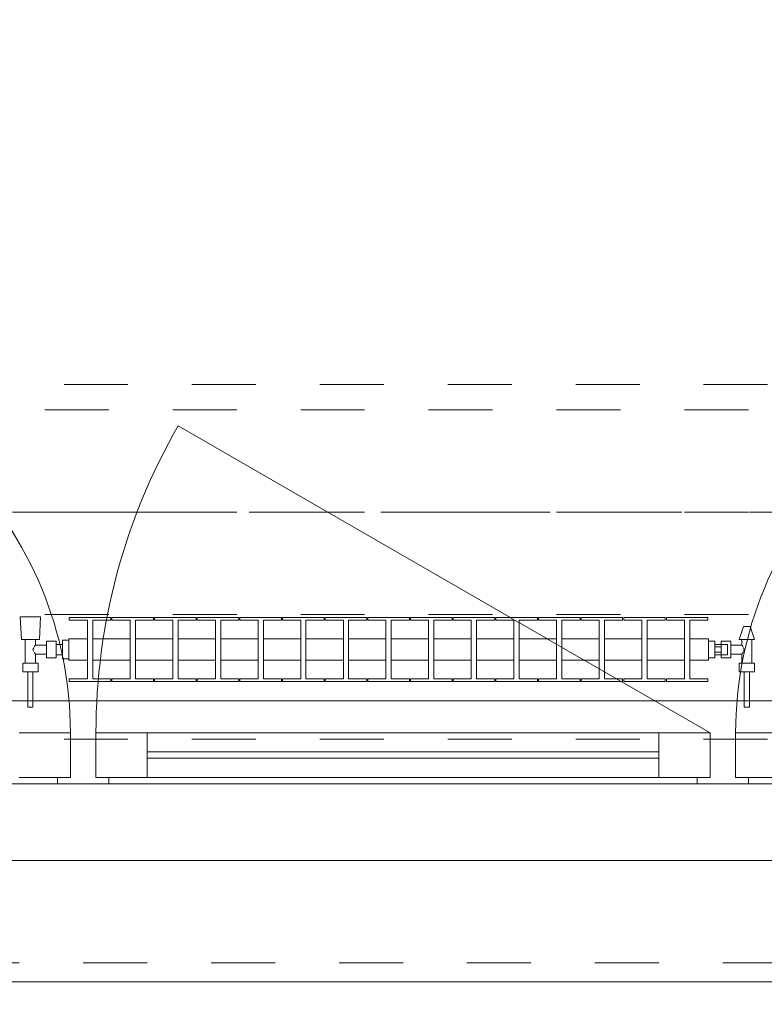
# Model space of a CAD drawing. Header units: metres. Extents: x -3.6 to 90.7, y -11.1 to 18.
# Tile 327 of 656: x 34.1 to 35.3, y -0.2 to 1.3. Entities that reach past the tile are written whole.
import ezdxf

# ---------------------------------------------------------------- set-up
doc = ezdxf.new("R2010")
doc.units = ezdxf.units.M
doc.header["$MEASUREMENT"] = 0
for name, pattern in [('Achse', [0.2, 0.1, -0.05, 0, -0.05]), ('Strichlinie doppelt', [0.546806, 0.264583, -0.105833, 0.070556, -0.105833]), ('Strichlinie eng', [0.115, 0.075, -0.04]), ('Untersicht', [0.1, 0.075, -0.025]), ('Wipeout_Contour', [1, 0, -1])]:
    doc.linetypes.add(name, pattern=pattern)
for name, color, linetype in [('152 - Bemaßung_ Beschriftung.Ausbau', 7, 'Continuous'), ('451 - Universal.Achsen Raster', 7, 'Continuous'), ('603 - Struktur.Bodenplatte_ Decke Roh', 7, 'Continuous'), ('604 - Struktur.Wand Aussen', 7, 'Continuous'), ('608 - Struktur.Träger', 7, 'Continuous'), ('650 - Abdeckung.Fußboden Aufbau', 7, 'Continuous'), ('653 - Abdeckung.TB Verkofferung', 7, 'Continuous'), ('801 - HKLSE.Heizung_ Klima_ Lüftung', 7, 'Continuous')]:
    doc.layers.add(name, color=color, linetype=linetype)
doc.styles.add('ERSTELLTER_STIL_2', font='txt')
doc.dimstyles.new('ERSTELLTER_STIL__1', dxfattribs={"dimtxt": 0.1, "dimasz": 0.0532, "dimexe": 0.18, "dimexo": 0.0625, "dimgap": 0, "dimtad": 1, "dimzin": 0, "dimdsep": 46, "dimtxsty": 'ERSTELLTER_STIL_2', "dimblk": 'ARROWHEAD_2', "dimblk1": 'ARROWHEAD_2', "dimblk2": 'ARROWHEAD_2', "dimcen": 0.09, "dimse1": 1, "dimse2": 1, "dimclrd": 7, "dimclre": 7, "dimclrt": 7, "dimazin": 0, "dimtfac": 1, "dimtdec": 4, "dimtmove": 0, "dimatfit": 3, "dimfxl": 1, "dimtolj": 1, "dimtzin": 0, "dimarcsym": 0})
doc.dimstyles.new('ERSTELLTER_STIL__2', dxfattribs={"dimtxt": 0.1, "dimasz": 0.0532, "dimexe": 0.18, "dimexo": 0.0625, "dimgap": 0, "dimtad": 1, "dimzin": 0, "dimdsep": 46, "dimtxsty": 'ERSTELLTER_STIL_2', "dimblk": 'ARROWHEAD_2', "dimblk1": 'ARROWHEAD_2', "dimblk2": 'ARROWHEAD_2', "dimcen": 0.09, "dimse1": 1, "dimse2": 1, "dimclrd": 7, "dimclre": 7, "dimclrt": 7, "dimazin": 0, "dimtfac": 1, "dimtdec": 4, "dimtmove": 2, "dimatfit": 3, "dimfxl": 1, "dimtolj": 1, "dimtzin": 0, "dimarcsym": 0})
doc.dimstyles.new('ERSTELLTER_STIL__3', dxfattribs={"dimtxt": 0.1, "dimasz": 0.0532, "dimexe": 0.18, "dimexo": 0.0625, "dimgap": 0, "dimtad": 1, "dimtih": 1, "dimtoh": 1, "dimzin": 0, "dimdsep": 46, "dimtxsty": 'ERSTELLTER_STIL_2', "dimblk": 'ARROWHEAD_2', "dimblk1": 'ARROWHEAD_2', "dimblk2": 'ARROWHEAD_2', "dimcen": 0.09, "dimse1": 1, "dimse2": 1, "dimclrd": 7, "dimclre": 7, "dimclrt": 7, "dimazin": 0, "dimtfac": 1, "dimtdec": 4, "dimtmove": 0, "dimatfit": 3, "dimfxl": 1, "dimtolj": 1, "dimtzin": 0, "dimarcsym": 0})

# ---------------------------------------------------------------- blocks, each defined once
blk = doc.blocks.new('*D352')
at = {"layer": '152 - Bemaßung_ Beschriftung.Ausbau', "color": 7, "linetype": 'Continuous', "lineweight": 5}
for p, q in [((-1.71, 0.0252), (-1.64, -0.0152)), ((-1.675, -0.145), (-1.675, 0.005)), ((-1.71, -0.1248), (-1.64, -0.1652)), ((-1.6225, -0.145), (-1.7275, -0.145)), ((-1.675, -0.1792), (-1.675, -0.145))]:
    blk.add_line(p, q, dxfattribs=at)
at = {"layer": '152 - Bemaßung_ Beschriftung.Ausbau', "color": 7, "lineweight": 5, "insert": (-1.6866, -0.1459), "char_height": 0.1, "attachment_point": 7, "rotation": 90, "style": 'ERSTELLTER_STIL_2'}
blk.add_mtext('\\A1;{\\pql;\\fArial|b0|i0|c0|p38;15}', dxfattribs=at)
blk = doc.blocks.new('ARROWHEAD_2')
at = {"color": 0, "linetype": 'Continuous', "lineweight": 0}
for p, q in [((-0.378, -0.655), (0.378, 0.655)), ((0, 0), (-1, 0))]:
    blk.add_line(p, q, dxfattribs=at)
blk = doc.blocks.new('*D353')
at = {"layer": '152 - Bemaßung_ Beschriftung.Ausbau', "color": 7, "linetype": 'Continuous', "lineweight": 5}
for p, q in [((-1.71, 0.0252), (-1.64, -0.0152)), ((-1.675, -0.145), (-1.675, 0.005))]:
    blk.add_line(p, q, dxfattribs=at)
blk = doc.blocks.new('*D362')
at = {"layer": '152 - Bemaßung_ Beschriftung.Ausbau', "color": 7, "linetype": 'Continuous', "lineweight": 5}
for p, q in [((-2.21, 0.0252), (-2.14, -0.0152)), ((-2.175, -0.145), (-2.175, 0.005)), ((-2.21, -0.1248), (-2.14, -0.1652)), ((-2.1225, -0.145), (-2.2275, -0.145)), ((-2.175, -0.1792), (-2.175, -0.145))]:
    blk.add_line(p, q, dxfattribs=at)
at = {"layer": '152 - Bemaßung_ Beschriftung.Ausbau', "color": 7, "lineweight": 5, "insert": (-2.1845, -0.1451), "char_height": 0.1, "attachment_point": 7, "rotation": 90, "style": 'ERSTELLTER_STIL_2'}
blk.add_mtext('\\A1;{\\pql;\\fArial|b0|i0|c0|p38;15}', dxfattribs=at)
blk = doc.blocks.new('*D363')
at = {"layer": '152 - Bemaßung_ Beschriftung.Ausbau', "color": 7, "linetype": 'Continuous', "lineweight": 5}
for p, q in [((-2.21, 0.2702), (-2.14, 0.2298)), ((-2.14, 0.2248), (-2.21, 0.2652)), ((-2.1225, 0.245), (-2.2275, 0.245)), ((-2.175, 0.005), (-2.175, 0.245)), ((-2.21, 0.0252), (-2.14, -0.0152)), ((-2.1225, 0.005), (-2.2275, 0.005)), ((-2.175, -0.145), (-2.175, 0.005))]:
    blk.add_line(p, q, dxfattribs=at)
at = {"layer": '152 - Bemaßung_ Beschriftung.Ausbau', "color": 7, "lineweight": 5, "insert": (-2.195, 0.0491), "char_height": 0.1, "attachment_point": 7, "rotation": 90, "style": 'ERSTELLTER_STIL_2'}
blk.add_mtext('\\A1;{\\pql;\\fArial|b0|i0|c0|p38;24}', dxfattribs=at)
blk = doc.blocks.new('*D396')
at = {"layer": '152 - Bemaßung_ Beschriftung.Ausbau', "color": 7, "linetype": 'Continuous', "lineweight": 5}
for p, q in [((33.54, -4.1125), (33.54, -4.0075)), ((35.94, -4.1125), (35.94, -4.0075)), ((33.5602, -4.025), (33.5198, -4.095)), ((35.9602, -4.025), (35.9198, -4.095)), ((33.54, -4.06), (35.94, -4.06))]:
    blk.add_line(p, q, dxfattribs=at)
at = {"layer": '152 - Bemaßung_ Beschriftung.Ausbau', "color": 7, "lineweight": 5, "char_height": 0.1, "attachment_point": 7, "style": 'ERSTELLTER_STIL_2'}
for s, insert in [('\\A1;{\\pql;\\fArial|b0|i0|c0|p38;2,40}', (34.607, -4.04)), ('\\A1;{\\pql;\\fArial|b0|i0|c0|p38;2,01}', (34.607, -4.18))]:
    blk.add_mtext(s, dxfattribs=dict(at, insert=insert))
blk = doc.blocks.new('*D434')
at = {"layer": '152 - Bemaßung_ Beschriftung.Ausbau', "color": 7, "linetype": 'Continuous', "lineweight": 5}
for p, q in [((29.41, -4.6125), (29.41, -4.5075)), ((36.455, -4.6125), (36.455, -4.5075)), ((29.4302, -4.525), (29.3898, -4.595)), ((36.4752, -4.525), (36.4348, -4.595)), ((29.41, -4.56), (36.455, -4.56))]:
    blk.add_line(p, q, dxfattribs=at)
at = {"layer": '152 - Bemaßung_ Beschriftung.Ausbau', "color": 7, "lineweight": 5, "char_height": 0.1, "attachment_point": 7, "style": 'ERSTELLTER_STIL_2'}
for s, insert in [('\\A1;{\\pql;\\fArial|b0|i0|c0|p38;7,04\\fArial|b0|i0|c0|p38;\\A1{\\H.66x;\\S5^  ;}}', (32.6985, -4.5594)), ('\\A1;{\\pql;\\fArial|b0|i0|c0|p38;15}', (36.283, -4.54))]:
    blk.add_mtext(s, dxfattribs=dict(at, insert=insert))
blk = doc.blocks.new('*D475')
at = {"layer": '152 - Bemaßung_ Beschriftung.Ausbau', "color": 7, "linetype": 'Continuous', "lineweight": 5}
for p, q in [((33.08, -5.1125), (33.08, -5.0075)), ((36.38, -5.1125), (36.38, -5.0075)), ((33.1002, -5.025), (33.0598, -5.095)), ((36.4002, -5.025), (36.3598, -5.095)), ((33.08, -5.06), (36.38, -5.06))]:
    blk.add_line(p, q, dxfattribs=at)
at = {"layer": '152 - Bemaßung_ Beschriftung.Ausbau', "color": 7, "lineweight": 5, "insert": (34.597, -5.04), "char_height": 0.1, "attachment_point": 7, "style": 'ERSTELLTER_STIL_2'}
blk.add_mtext('\\A1;{\\pql;\\fArial|b0|i0|c0|p38;3,30}', dxfattribs=at)
blk = doc.blocks.new('*D494')
at = {"layer": '152 - Bemaßung_ Beschriftung.Ausbau', "color": 7, "linetype": 'Continuous', "lineweight": 5}
for p, q in [((-0.165, -5.6125), (-0.165, -5.5075)), ((62.425, -5.6125), (62.425, -5.5075)), ((-0.1448, -5.525), (-0.1852, -5.595)), ((62.4048, -5.595), (62.4452, -5.525)), ((-0.1992, -5.56), (-0.165, -5.56)), ((-0.165, -5.56), (62.425, -5.56)), ((62.425, -5.56), (62.4593, -5.56))]:
    blk.add_line(p, q, dxfattribs=at)
at = {"layer": '152 - Bemaßung_ Beschriftung.Ausbau', "color": 7, "lineweight": 5, "insert": (30.959, -5.54), "char_height": 0.1, "attachment_point": 7, "style": 'ERSTELLTER_STIL_2'}
blk.add_mtext('\\A1;{\\pql;\\fArial|b0|i0|c0|p38;62,59}', dxfattribs=at)
blk = doc.blocks.new('*D611')
at = {"layer": '152 - Bemaßung_ Beschriftung.Ausbau', "color": 7, "linetype": 'Continuous', "lineweight": 5}
for p, q in [((45.7803, 0.245), (45.7803, 3.72)), ((45.7453, 0.2652), (45.8153, 0.2248)), ((45.8328, 0.245), (45.7278, 0.245)), ((45.7803, 0.005), (45.7803, 0.245)), ((45.7453, 0.0252), (45.8153, -0.0152)), ((45.8328, 0.005), (45.7278, 0.005)), ((45.7803, -0.0292), (45.7803, 0.005))]:
    blk.add_line(p, q, dxfattribs=at)
at = {"color": 254, "linetype": 'Wipeout_Contour', "lineweight": 0, "ltscale": 182.85335}
blk.add_wipeout([(45.7818, 0.0277), (45.7818, 0.2223), (45.6389, 0.2223), (45.6389, 0.0277)], dxfattribs=at).dxf.layer = '152 - Bemaßung_ Beschriftung.Ausbau'
at = {"layer": '152 - Bemaßung_ Beschriftung.Ausbau', "color": 7, "lineweight": 5, "insert": (45.7603, 0.0491), "char_height": 0.1, "attachment_point": 7, "rotation": 90, "style": 'ERSTELLTER_STIL_2'}
blk.add_mtext('\\A1;{\\pql;\\fArial|b0|i0|c0|p38;24}', dxfattribs=at)
blk = doc.blocks.new('*D612')
at = {"layer": '152 - Bemaßung_ Beschriftung.Ausbau', "color": 7, "linetype": 'Continuous', "lineweight": 5}
for p, q in [((45.7453, 3.7402), (45.8153, 3.6998)), ((45.8328, 3.72), (45.7278, 3.72)), ((45.7803, 0.245), (45.7803, 3.72)), ((45.7453, 0.2652), (45.8153, 0.2248))]:
    blk.add_line(p, q, dxfattribs=at)
at = {"layer": '152 - Bemaßung_ Beschriftung.Ausbau', "color": 7, "lineweight": 5, "char_height": 0.1, "attachment_point": 7, "rotation": 90, "style": 'ERSTELLTER_STIL_2'}
for s, insert in [('\\A1;{\\pql;\\fArial|b0|i0|c0|p38;17\\fArial|b0|i0|c0|p38;\\A1{\\H.66x;\\S5^  ;}}', (45.7614, 3.4979)), ('\\A1;{\\pql;\\fArial|b0|i0|c0|p38;3,47\\fArial|b0|i0|c0|p38;\\A1{\\H.66x;\\S5^  ;}}', (45.7797, 1.7235))]:
    blk.add_mtext(s, dxfattribs=dict(at, insert=insert))
blk = doc.blocks.new('*D616')
at = {"layer": '152 - Bemaßung_ Beschriftung.Ausbau', "color": 7, "linetype": 'Continuous', "lineweight": 5}
for p, q in [((44.3062, 0.7302), (44.3762, 0.6898)), ((44.3412, 0.245), (44.3412, 0.71)), ((44.3062, 0.2652), (44.3762, 0.2248)), ((44.3937, 0.245), (44.2887, 0.245)), ((44.3412, 0.2108), (44.3412, 0.245))]:
    blk.add_line(p, q, dxfattribs=at)
at = {"layer": '152 - Bemaßung_ Beschriftung.Ausbau', "color": 7, "lineweight": 5, "char_height": 0.1, "attachment_point": 7, "rotation": 90, "style": 'ERSTELLTER_STIL_2'}
for s, insert in [('\\A1;{\\pql;\\fArial|b0|i0|c0|p38;13}', (44.3212, 0.538)), ('\\A1;{\\pql;\\fArial|b0|i0|c0|p38;46\\fArial|b0|i0|c0|p38;\\A1{\\H.66x;\\S5^  ;}}', (44.3229, 0.0229))]:
    blk.add_mtext(s, dxfattribs=dict(at, insert=insert))

msp = doc.modelspace()

# ---------------------------------------------------------------- linework, layer by layer
at = {"layer": '451 - Universal.Achsen Raster', "color": 160, "linetype": 'Strichlinie doppelt', "lineweight": 9, "true_color": 0x3232ff}
msp.add_line((64.935, 0.55), (-3.175, 0.55), dxfattribs=at)
at = {"layer": '603 - Struktur.Bodenplatte_ Decke Roh', "color": 7, "linetype": 'Continuous', "lineweight": 18, "flags": 128}
msp.add_lwpolyline([(-0.015, 0.005), (62.275, 0.005), (62.275, 13.695), (50.78, 13.695), (50.78, 13.455), (50.78, 13), (50.84, 13), (50.84, 8.585), (49.03, 8.585), (49.03, 8.725), (47.41, 8.725), (47.41, 13), (47.48, 13), (47.48, 13.455), (47.48, 13.695), (14.78, 13.695)], dxfattribs=at)
at = {"layer": '604 - Struktur.Wand Aussen', "color": 7, "linetype": 'Continuous', "lineweight": 13}
for p, q in [((34.14, 0.205), (34.22, 0.205)), ((34.22, 0.205), (34.22, 0.135)), ((34.26, 0.135), (34.26, 0.205)), ((34.26, 0.205), (34.34, 0.205)), ((34.34, 0.205), (35.14, 0.205)), ((34.34, 0.205), (34.34, 0.135)), ((35.14, 0.135), (35.14, 0.205)), ((35.14, 0.205), (35.22, 0.205)), ((35.22, 0.205), (35.22, 0.135)), ((35.26, 0.135), (35.26, 0.205)), ((35.26, 0.205), (35.34, 0.205)), ((34.22, 0.135), (34.22, 0.195)), ((34.22, 0.195), (34.24, 0.195)), ((34.24, 0.195), (34.26, 0.195)), ((34.26, 0.195), (34.26, 0.135)), ((35.22, 0.135), (35.22, 0.195)), ((35.22, 0.195), (35.24, 0.195)), ((35.24, 0.195), (35.26, 0.195)), ((35.26, 0.195), (35.26, 0.135)), ((34.34, 0.175), (35.14, 0.175)), ((35.14, 0.165), (34.34, 0.165)), ((34.2, 0.125), (33.65, 0.125)), ((34.22, 0.135), (34.14, 0.135)), ((34.2, 0.125), (34.2, 0.135)), ((34.2, 0.135), (34.22, 0.135)), ((34.24, 0.125), (34.2, 0.125)), ((34.28, 0.125), (34.24, 0.125)), ((34.26, 0.135), (34.28, 0.135)), ((34.34, 0.135), (34.26, 0.135)), ((34.28, 0.135), (34.28, 0.125)), ((35.2, 0.125), (34.28, 0.125)), ((35.14, 0.135), (34.34, 0.135)), ((35.22, 0.135), (35.14, 0.135)), ((35.2, 0.125), (35.2, 0.135)), ((35.2, 0.135), (35.22, 0.135)), ((35.24, 0.125), (35.2, 0.125)), ((35.28, 0.125), (35.24, 0.125)), ((35.26, 0.135), (35.28, 0.135)), ((35.34, 0.135), (35.26, 0.135)), ((35.28, 0.135), (35.28, 0.125)), ((35.83, 0.125), (35.28, 0.125))]:
    msp.add_line(p, q, dxfattribs=at)
at = {"layer": '604 - Struktur.Wand Aussen', "color": 7, "linetype": 'Strichlinie eng', "lineweight": 9}
msp.add_line((33.64, -0.155), (35.84, -0.155), dxfattribs=at)
at = {"layer": '604 - Struktur.Wand Aussen', "color": 7, "linetype": 'Continuous', "lineweight": 9}
msp.add_line((33.64, -0.185), (35.84, -0.185), dxfattribs=at)
at = {"layer": '608 - Struktur.Träger', "color": 7, "linetype": 'Untersicht', "lineweight": 13}
msp.add_line((0.38, 0.71), (61.88, 0.71), dxfattribs=at)
at = {"layer": '608 - Struktur.Träger', "color": 7, "linetype": 'Achse', "lineweight": 9}
msp.add_line((0.38, 0.55), (61.88, 0.55), dxfattribs=at)
at = {"layer": '650 - Abdeckung.Fußboden Aufbau', "color": 7, "linetype": 'Continuous', "lineweight": 13, "flags": 128}
msp.add_lwpolyline([(29.41, 5.5395), (29.41, 0.71), (29.49, 0.71), (29.49, 0.255), (32.77, 0.255), (32.77, 0.71), (33.09, 0.71), (33.09, 0.255), (36.37, 0.255), (36.37, 0.71), (36.455, 0.71), (36.455, 5.8095), (35.22, 5.8095)], dxfattribs=at)
at = {"layer": '653 - Abdeckung.TB Verkofferung', "color": 7, "linetype": 'Untersicht', "lineweight": 9}
for p, q in [((29.41, 0.7495), (36.455, 0.7495)), ((29.41, 0.195), (36.455, 0.195))]:
    msp.add_line(p, q, dxfattribs=at)

# ---------------------------------------------------------------- dimensions: what is measured, and where the dimension line sits
at = {"layer": '152 - Bemaßung_ Beschriftung.Ausbau', "color": 7, "linetype": 'Continuous', "lineweight": 5}
for base, p1, p2, picture, middle in [((35.94, -4.06), (33.54, 0.125), (35.94, 0.125), '*D396', (34.7369, -3.99)), ((62.425, -5.56), (-0.165, -0.145), (62.425, -0.145), '*D494', (31.127, -5.49))]:
    dim = msp.add_linear_dim(base=base, p1=p1, p2=p2, dimstyle='ERSTELLTER_STIL__3', dxfattribs=at)
    dim.commit()
    dim.dimension.update_dxf_attribs({"geometry": picture, "text_midpoint": middle, "dimtype": 160})
for base, p1, p2, dimstyle, picture, middle in [((-2.175, 0.005), (-0.165, -0.145), (62.275, 0.005), 'ERSTELLTER_STIL__2', '*D362', (-2.2345, -0.0689)), ((-1.675, 0.005), (-0.165, -0.145), (62.275, 0.005), 'ERSTELLTER_STIL__2', '*D352', (-1.7366, -0.0697)), ((-1.675, 0.005), (62.275025, 0.005), (-0.015, 0.005), 'ERSTELLTER_STIL__1', '*D353', (-1.7450000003, 0.001853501))]:
    dim = msp.add_linear_dim(base=base, p1=p1, p2=p2, angle=90, dimstyle=dimstyle, dxfattribs=at)
    dim.commit()
    dim.dimension.update_dxf_attribs({"geometry": picture, "text_midpoint": middle, "dimtype": 160, "text_rotation": 90})

# ---------------------------------------------------------------- next in the draw order: wipeouts: each hides what was drawn before it
at = {"color": 254, "linetype": 'Wipeout_Contour', "lineweight": 0, "ltscale": 8472.18523}
msp.add_wipeout([(34.2175, 0.3183), (34.2467, 0.3183), (34.2467, 0.2892), (34.2183, 0.2892), (34.2183, 0.285), (34.2833, 0.285), (34.2833, 0.2892), (34.255, 0.2892), (34.255, 0.3183), (34.3133, 0.3183), (34.3133, 0.2892), (34.285, 0.2892), (34.285, 0.285), (34.35, 0.285), (34.35, 0.2892), (34.3217, 0.2892), (34.3217, 0.3183), (34.38, 0.3183), (34.38, 0.2892), (34.3517, 0.2892), (34.3517, 0.285), (34.4167, 0.285), (34.4167, 0.2892), (34.3883, 0.2892), (34.3883, 0.3183), (34.4467, 0.3183), (34.4467, 0.2892), (34.4183, 0.2892), (34.4183, 0.285), (34.4833, 0.285), (34.4833, 0.2892), (34.455, 0.2892), (34.455, 0.3183), (34.5133, 0.3183), (34.5133, 0.2892), (34.485, 0.2892), (34.485, 0.285), (34.55, 0.285), (34.55, 0.2892), (34.5217, 0.2892), (34.5217, 0.3183), (34.58, 0.3183), (34.58, 0.2892), (34.5517, 0.2892), (34.5517, 0.285), (34.6167, 0.285), (34.6167, 0.2892), (34.5883, 0.2892), (34.5883, 0.3183), (34.6467, 0.3183), (34.6467, 0.2892), (34.6183, 0.2892), (34.6183, 0.285), (34.6833, 0.285), (34.6833, 0.2892), (34.655, 0.2892), (34.655, 0.3183), (34.7133, 0.3183), (34.7133, 0.2892), (34.685, 0.2892), (34.685, 0.285), (34.75, 0.285), (34.75, 0.2892), (34.7217, 0.2892), (34.7217, 0.3183), (34.78, 0.3183), (34.78, 0.2892), (34.7517, 0.2892), (34.7517, 0.285), (34.8167, 0.285), (34.8167, 0.2892), (34.7883, 0.2892), (34.7883, 0.3183), (34.8467, 0.3183), (34.8467, 0.2892), (34.8183, 0.2892), (34.8183, 0.285), (34.8833, 0.285), (34.8833, 0.2892), (34.855, 0.2892), (34.855, 0.3183), (34.9133, 0.3183), (34.9133, 0.2892), (34.885, 0.2892), (34.885, 0.285), (34.95, 0.285), (34.95, 0.2892), (34.9217, 0.2892), (34.9217, 0.3183), (34.98, 0.3183), (34.98, 0.2892), (34.9517, 0.2892), (34.9517, 0.285), (35.0167, 0.285), (35.0167, 0.2892), (34.9883, 0.2892), (34.9883, 0.3183), (35.0467, 0.3183), (35.0467, 0.2892), (35.0183, 0.2892), (35.0183, 0.285), (35.0833, 0.285), (35.0833, 0.2892), (35.055, 0.2892), (35.055, 0.3183), (35.1133, 0.3183), (35.1133, 0.2892), (35.085, 0.2892), (35.085, 0.285), (35.15, 0.285), (35.15, 0.2892), (35.1217, 0.2892), (35.1217, 0.3183), (35.18, 0.3183), (35.18, 0.2892), (35.1517, 0.2892), (35.1517, 0.285), (35.2167, 0.285), (35.2167, 0.2892), (35.1883, 0.2892), (35.1883, 0.3183), (35.2175, 0.3183), (35.2175, 0.3517), (35.1883, 0.3517), (35.1883, 0.3808), (35.2167, 0.3808), (35.2167, 0.385), (35.1517, 0.385), (35.1517, 0.3808), (35.18, 0.3808), (35.18, 0.3517), (35.1217, 0.3517), (35.1217, 0.3808), (35.15, 0.3808), (35.15, 0.385), (35.085, 0.385), (35.085, 0.3808), (35.1133, 0.3808), (35.1133, 0.3517), (35.055, 0.3517), (35.055, 0.3808), (35.0833, 0.3808), (35.0833, 0.385), (35.0183, 0.385), (35.0183, 0.3808), (35.0467, 0.3808), (35.0467, 0.3517), (34.9883, 0.3517), (34.9883, 0.3808), (35.0167, 0.3808), (35.0167, 0.385), (34.9517, 0.385), (34.9517, 0.3808), (34.98, 0.3808), (34.98, 0.3517), (34.9217, 0.3517), (34.9217, 0.3808), (34.95, 0.3808), (34.95, 0.385), (34.885, 0.385), (34.885, 0.3808), (34.9133, 0.3808), (34.9133, 0.3517), (34.855, 0.3517), (34.855, 0.3808), (34.8833, 0.3808), (34.8833, 0.385), (34.8183, 0.385), (34.8183, 0.3808), (34.8467, 0.3808), (34.8467, 0.3517), (34.7883, 0.3517), (34.7883, 0.3808), (34.8167, 0.3808), (34.8167, 0.385), (34.7517, 0.385), (34.7517, 0.3808), (34.78, 0.3808), (34.78, 0.3517), (34.7217, 0.3517), (34.7217, 0.3808), (34.75, 0.3808), (34.75, 0.385), (34.685, 0.385), (34.685, 0.3808), (34.7133, 0.3808), (34.7133, 0.3517), (34.655, 0.3517), (34.655, 0.3808), (34.6833, 0.3808), (34.6833, 0.385), (34.6183, 0.385), (34.6183, 0.3808), (34.6467, 0.3808), (34.6467, 0.3517), (34.5883, 0.3517), (34.5883, 0.3808), (34.6167, 0.3808), (34.6167, 0.385), (34.5517, 0.385), (34.5517, 0.3808), (34.58, 0.3808), (34.58, 0.3517), (34.5217, 0.3517), (34.5217, 0.3808), (34.55, 0.3808), (34.55, 0.385), (34.485, 0.385), (34.485, 0.3808), (34.5133, 0.3808), (34.5133, 0.3517), (34.455, 0.3517), (34.455, 0.3808), (34.4833, 0.3808), (34.4833, 0.385), (34.4183, 0.385), (34.4183, 0.3808), (34.4467, 0.3808), (34.4467, 0.3517), (34.3883, 0.3517), (34.3883, 0.3808), (34.4167, 0.3808), (34.4167, 0.385), (34.3517, 0.385), (34.3517, 0.3808), (34.38, 0.3808), (34.38, 0.3517), (34.3217, 0.3517), (34.3217, 0.3808), (34.35, 0.3808), (34.35, 0.385), (34.285, 0.385), (34.285, 0.3808), (34.3133, 0.3808), (34.3133, 0.3517), (34.255, 0.3517), (34.255, 0.3808), (34.2833, 0.3808), (34.2833, 0.385), (34.2183, 0.385), (34.2183, 0.3808), (34.2467, 0.3808), (34.2467, 0.3517), (34.2175, 0.3517)], dxfattribs=at).dxf.layer = '801 - HKLSE.Heizung_ Klima_ Lüftung'

# ---------------------------------------------------------------- next in the draw order: linework, layer by layer
at = {"layer": '604 - Struktur.Wand Aussen', "color": 7, "linetype": 'Continuous', "lineweight": 9}
msp.add_arc((35.22, 0.205), 0.96, 150, 180, dxfattribs=at)
at = {"layer": '801 - HKLSE.Heizung_ Klima_ Lüftung', "color": 7, "linetype": 'Continuous', "lineweight": 5}
for p, q in [((34.2467, 0.2892), (34.2467, 0.3808)), ((34.2833, 0.3808), (34.255, 0.3808)), ((34.255, 0.3808), (34.255, 0.2892)), ((34.2833, 0.385), (34.2833, 0.3808)), ((34.285, 0.385), (34.35, 0.385)), ((34.285, 0.3808), (34.285, 0.385)), ((34.285, 0.385), (34.35, 0.385)), ((34.285, 0.3808), (34.285, 0.385)), ((34.3133, 0.3808), (34.285, 0.3808)), ((34.3133, 0.2892), (34.3133, 0.3808)), ((34.35, 0.3808), (34.3217, 0.3808)), ((34.3217, 0.3808), (34.3217, 0.2892)), ((34.35, 0.385), (34.35, 0.3808)), ((34.35, 0.385), (34.35, 0.3808)), ((34.3517, 0.385), (34.4167, 0.385)), ((34.3517, 0.385), (34.4167, 0.385)), ((34.3517, 0.3808), (34.3517, 0.385)), ((34.38, 0.3808), (34.3517, 0.3808)), ((34.38, 0.2892), (34.38, 0.3808)), ((34.4167, 0.3808), (34.3883, 0.3808)), ((34.3883, 0.3808), (34.3883, 0.2892)), ((34.4167, 0.385), (34.4167, 0.3808)), ((34.4167, 0.385), (34.4167, 0.3808)), ((34.4183, 0.385), (34.4833, 0.385)), ((34.4183, 0.385), (34.4833, 0.385)), ((34.4183, 0.3808), (34.4183, 0.385)), ((34.4467, 0.3808), (34.4183, 0.3808)), ((34.4467, 0.2892), (34.4467, 0.3808)), ((34.4833, 0.3808), (34.455, 0.3808)), ((34.455, 0.3808), (34.455, 0.2892)), ((34.4833, 0.385), (34.4833, 0.3808)), ((34.485, 0.385), (34.55, 0.385)), ((34.485, 0.3808), (34.485, 0.385)), ((34.485, 0.385), (34.55, 0.385)), ((34.485, 0.3808), (34.485, 0.385)), ((34.5133, 0.3808), (34.485, 0.3808)), ((34.5133, 0.2892), (34.5133, 0.3808)), ((34.55, 0.3808), (34.5217, 0.3808)), ((34.5217, 0.3808), (34.5217, 0.2892)), ((34.55, 0.385), (34.55, 0.3808)), ((34.55, 0.385), (34.55, 0.3808)), ((34.5517, 0.385), (34.6167, 0.385)), ((34.5517, 0.385), (34.6167, 0.385)), ((34.5517, 0.3808), (34.5517, 0.385)), ((34.58, 0.3808), (34.5517, 0.3808)), ((34.58, 0.2892), (34.58, 0.3808)), ((34.6167, 0.3808), (34.5883, 0.3808)), ((34.5883, 0.3808), (34.5883, 0.2892)), ((34.6167, 0.385), (34.6167, 0.3808)), ((34.6183, 0.385), (34.6833, 0.385)), ((34.6183, 0.3808), (34.6183, 0.385)), ((34.6183, 0.385), (34.6833, 0.385)), ((34.6183, 0.3808), (34.6183, 0.385)), ((34.6467, 0.3808), (34.6183, 0.3808)), ((34.6467, 0.2892), (34.6467, 0.3808)), ((34.6833, 0.3808), (34.655, 0.3808)), ((34.655, 0.3808), (34.655, 0.2892)), ((34.6833, 0.385), (34.6833, 0.3808)), ((34.685, 0.385), (34.75, 0.385)), ((34.685, 0.385), (34.75, 0.385)), ((34.685, 0.3808), (34.685, 0.385)), ((34.7133, 0.3808), (34.685, 0.3808)), ((34.7133, 0.2892), (34.7133, 0.3808)), ((34.75, 0.3808), (34.7217, 0.3808)), ((34.7217, 0.3808), (34.7217, 0.2892)), ((34.75, 0.385), (34.75, 0.3808)), ((34.75, 0.385), (34.75, 0.3808)), ((34.7517, 0.385), (34.8167, 0.385)), ((34.7517, 0.385), (34.8167, 0.385)), ((34.7517, 0.3808), (34.7517, 0.385)), ((34.78, 0.3808), (34.7517, 0.3808)), ((34.78, 0.2892), (34.78, 0.3808)), ((34.8167, 0.3808), (34.7883, 0.3808)), ((34.7883, 0.3808), (34.7883, 0.2892)), ((34.8167, 0.385), (34.8167, 0.3808)), ((34.8167, 0.385), (34.8167, 0.3808)), ((34.8183, 0.385), (34.8833, 0.385)), ((34.8183, 0.3808), (34.8183, 0.385)), ((34.8183, 0.385), (34.8833, 0.385)), ((34.8183, 0.3808), (34.8183, 0.385)), ((34.8467, 0.3808), (34.8183, 0.3808)), ((34.8467, 0.2892), (34.8467, 0.3808)), ((34.8833, 0.3808), (34.855, 0.3808)), ((34.855, 0.3808), (34.855, 0.2892)), ((34.8833, 0.385), (34.8833, 0.3808)), ((34.885, 0.385), (34.95, 0.385)), ((34.885, 0.385), (34.95, 0.385)), ((34.885, 0.3808), (34.885, 0.385)), ((34.9133, 0.3808), (34.885, 0.3808)), ((34.9133, 0.2892), (34.9133, 0.3808)), ((34.95, 0.3808), (34.9217, 0.3808)), ((34.9217, 0.3808), (34.9217, 0.2892)), ((34.95, 0.385), (34.95, 0.3808)), ((34.9517, 0.385), (35.0167, 0.385)), ((34.9517, 0.385), (35.0167, 0.385)), ((34.9517, 0.3808), (34.9517, 0.385)), ((34.98, 0.3808), (34.9517, 0.3808)), ((34.98, 0.2892), (34.98, 0.3808)), ((35.0167, 0.3808), (34.9883, 0.3808)), ((34.9883, 0.3808), (34.9883, 0.2892)), ((35.0167, 0.385), (35.0167, 0.3808)), ((35.0167, 0.385), (35.0167, 0.3808)), ((35.0183, 0.385), (35.0833, 0.385)), ((35.0183, 0.3808), (35.0183, 0.385)), ((35.0183, 0.385), (35.0833, 0.385)), ((35.0183, 0.3808), (35.0183, 0.385)), ((35.0467, 0.3808), (35.0183, 0.3808)), ((35.0467, 0.2892), (35.0467, 0.3808)), ((35.0833, 0.3808), (35.055, 0.3808)), ((35.055, 0.3808), (35.055, 0.2892)), ((35.0833, 0.385), (35.0833, 0.3808)), ((35.085, 0.385), (35.15, 0.385)), ((35.085, 0.3808), (35.085, 0.385)), ((35.085, 0.385), (35.15, 0.385)), ((35.085, 0.3808), (35.085, 0.385)), ((35.1133, 0.3808), (35.085, 0.3808)), ((35.1133, 0.2892), (35.1133, 0.3808)), ((35.15, 0.3808), (35.1217, 0.3808)), ((35.1217, 0.3808), (35.1217, 0.2892)), ((35.15, 0.385), (35.15, 0.3808)), ((35.15, 0.385), (35.15, 0.3808)), ((35.1517, 0.385), (35.2167, 0.385)), ((35.1517, 0.3808), (35.1517, 0.385)), ((35.1517, 0.385), (35.2167, 0.385)), ((35.1517, 0.3808), (35.1517, 0.385)), ((35.18, 0.3808), (35.1517, 0.3808)), ((35.18, 0.2892), (35.18, 0.3808)), ((35.2167, 0.3808), (35.1883, 0.3808)), ((35.1883, 0.3808), (35.1883, 0.2892)), ((35.2167, 0.385), (35.2167, 0.3808)), ((34.255, 0.3517), (34.3133, 0.3517)), ((34.3217, 0.3517), (34.38, 0.3517)), ((34.3883, 0.3517), (34.4467, 0.3517)), ((34.455, 0.3517), (34.5133, 0.3517)), ((34.5217, 0.3517), (34.58, 0.3517)), ((34.5883, 0.3517), (34.6467, 0.3517)), ((34.655, 0.3517), (34.7133, 0.3517)), ((34.7217, 0.3517), (34.78, 0.3517)), ((34.7883, 0.3517), (34.8467, 0.3517)), ((34.855, 0.3517), (34.9133, 0.3517)), ((34.9217, 0.3517), (34.98, 0.3517)), ((34.9883, 0.3517), (35.0467, 0.3517)), ((35.055, 0.3517), (35.1133, 0.3517)), ((35.1217, 0.3517), (35.18, 0.3517)), ((34.255, 0.3183), (34.3133, 0.3183)), ((34.3217, 0.3183), (34.38, 0.3183)), ((34.3883, 0.3183), (34.4467, 0.3183)), ((34.455, 0.3183), (34.5133, 0.3183)), ((34.5217, 0.3183), (34.58, 0.3183)), ((34.5883, 0.3183), (34.6467, 0.3183)), ((34.655, 0.3183), (34.7133, 0.3183)), ((34.7217, 0.3183), (34.78, 0.3183)), ((34.7883, 0.3183), (34.8467, 0.3183)), ((34.855, 0.3183), (34.9133, 0.3183)), ((34.9217, 0.3183), (34.98, 0.3183)), ((34.9883, 0.3183), (35.0467, 0.3183)), ((35.055, 0.3183), (35.1133, 0.3183)), ((35.1217, 0.3183), (35.18, 0.3183)), ((34.255, 0.2892), (34.2833, 0.2892)), ((34.2833, 0.2892), (34.2833, 0.285)), ((34.285, 0.285), (34.285, 0.2892)), ((34.285, 0.285), (34.285, 0.2892)), ((34.285, 0.2892), (34.3133, 0.2892)), ((34.35, 0.285), (34.285, 0.285)), ((34.3217, 0.2892), (34.35, 0.2892)), ((34.35, 0.2892), (34.35, 0.285)), ((34.35, 0.2892), (34.35, 0.285)), ((34.3517, 0.285), (34.3517, 0.2892)), ((34.3517, 0.2892), (34.38, 0.2892)), ((34.4167, 0.285), (34.3517, 0.285)), ((34.3883, 0.2892), (34.4167, 0.2892)), ((34.4167, 0.2892), (34.4167, 0.285)), ((34.4167, 0.2892), (34.4167, 0.285)), ((34.4183, 0.285), (34.4183, 0.2892)), ((34.4183, 0.2892), (34.4467, 0.2892)), ((34.4833, 0.285), (34.4183, 0.285)), ((34.455, 0.2892), (34.4833, 0.2892)), ((34.4833, 0.2892), (34.4833, 0.285)), ((34.485, 0.285), (34.485, 0.2892)), ((34.485, 0.285), (34.485, 0.2892)), ((34.485, 0.2892), (34.5133, 0.2892)), ((34.55, 0.285), (34.485, 0.285)), ((34.5217, 0.2892), (34.55, 0.2892)), ((34.55, 0.2892), (34.55, 0.285)), ((34.55, 0.2892), (34.55, 0.285)), ((34.5517, 0.285), (34.5517, 0.2892)), ((34.5517, 0.2892), (34.58, 0.2892)), ((34.6167, 0.285), (34.5517, 0.285)), ((34.5883, 0.2892), (34.6167, 0.2892)), ((34.6167, 0.2892), (34.6167, 0.285)), ((34.6183, 0.285), (34.6183, 0.2892)), ((34.6183, 0.285), (34.6183, 0.2892)), ((34.6183, 0.2892), (34.6467, 0.2892)), ((34.6833, 0.285), (34.6183, 0.285)), ((34.655, 0.2892), (34.6833, 0.2892)), ((34.6833, 0.2892), (34.6833, 0.285)), ((34.685, 0.285), (34.685, 0.2892)), ((34.685, 0.2892), (34.7133, 0.2892)), ((34.75, 0.285), (34.685, 0.285)), ((34.7217, 0.2892), (34.75, 0.2892)), ((34.75, 0.2892), (34.75, 0.285)), ((34.75, 0.2892), (34.75, 0.285)), ((34.7517, 0.285), (34.7517, 0.2892)), ((34.7517, 0.2892), (34.78, 0.2892)), ((34.8167, 0.285), (34.7517, 0.285)), ((34.7883, 0.2892), (34.8167, 0.2892)), ((34.8167, 0.2892), (34.8167, 0.285)), ((34.8167, 0.2892), (34.8167, 0.285)), ((34.8183, 0.285), (34.8183, 0.2892)), ((34.8183, 0.285), (34.8183, 0.2892)), ((34.8183, 0.2892), (34.8467, 0.2892)), ((34.8833, 0.285), (34.8183, 0.285)), ((34.855, 0.2892), (34.8833, 0.2892)), ((34.8833, 0.2892), (34.8833, 0.285)), ((34.885, 0.285), (34.885, 0.2892)), ((34.885, 0.2892), (34.9133, 0.2892)), ((34.95, 0.285), (34.885, 0.285)), ((34.9217, 0.2892), (34.95, 0.2892)), ((34.95, 0.2892), (34.95, 0.285)), ((34.9517, 0.285), (34.9517, 0.2892)), ((34.9517, 0.2892), (34.98, 0.2892)), ((35.0167, 0.285), (34.9517, 0.285)), ((34.9883, 0.2892), (35.0167, 0.2892)), ((35.0167, 0.2892), (35.0167, 0.285)), ((35.0167, 0.2892), (35.0167, 0.285)), ((35.0183, 0.285), (35.0183, 0.2892)), ((35.0183, 0.285), (35.0183, 0.2892)), ((35.0183, 0.2892), (35.0467, 0.2892)), ((35.0833, 0.285), (35.0183, 0.285)), ((35.055, 0.2892), (35.0833, 0.2892)), ((35.0833, 0.2892), (35.0833, 0.285)), ((35.085, 0.285), (35.085, 0.2892)), ((35.085, 0.285), (35.085, 0.2892)), ((35.085, 0.2892), (35.1133, 0.2892)), ((35.15, 0.285), (35.085, 0.285)), ((35.1217, 0.2892), (35.15, 0.2892)), ((35.15, 0.2892), (35.15, 0.285)), ((35.15, 0.2892), (35.15, 0.285)), ((35.1517, 0.285), (35.1517, 0.2892)), ((35.1517, 0.285), (35.1517, 0.2892)), ((35.1517, 0.2892), (35.18, 0.2892))]:
    msp.add_line(p, q, dxfattribs=at)

# ---------------------------------------------------------------- next in the draw order: wipeouts: each hides what was drawn before it
at = {"color": 254, "linetype": 'Wipeout_Contour', "lineweight": 0, "ltscale": 1095.163324}
msp.add_wipeout([(34.2175, 0.3497), (34.2075, 0.3497), (34.2075, 0.343), (34.1975, 0.343), (34.1975, 0.348), (34.1825, 0.348), (34.1825, 0.342), (34.1655, 0.342), (34.1655, 0.351), (34.1715, 0.351), (34.1735, 0.386), (34.1415, 0.386), (34.1435, 0.351), (34.1495, 0.351), (34.1495, 0.314), (34.1455, 0.314), (34.1455, 0.3), (34.1535, 0.3), (34.1535, 0.245), (34.1615, 0.245), (34.1615, 0.3), (34.1695, 0.3), (34.1695, 0.314), (34.1655, 0.314), (34.1655, 0.328), (34.1825, 0.328), (34.1825, 0.322), (34.1975, 0.322), (34.1975, 0.327), (34.2075, 0.327), (34.2075, 0.3203), (34.2175, 0.3203)], dxfattribs=at).dxf.layer = '801 - HKLSE.Heizung_ Klima_ Lüftung'
at = {"color": 254, "linetype": 'Wipeout_Contour', "lineweight": 0, "ltscale": 1126.025478}
msp.add_wipeout([(35.2175, 0.348), (35.2175, 0.322), (35.2275, 0.322), (35.2275, 0.327), (35.2375, 0.327), (35.2375, 0.322), (35.2525, 0.322), (35.2525, 0.328), (35.2695, 0.328), (35.2695, 0.314), (35.2655, 0.314), (35.2655, 0.3), (35.2735, 0.3), (35.2735, 0.245), (35.2815, 0.245), (35.2815, 0.3), (35.2895, 0.3), (35.2895, 0.314), (35.2855, 0.314), (35.2855, 0.351), (35.2895, 0.351), (35.2825, 0.371), (35.2725, 0.371), (35.2655, 0.351), (35.2695, 0.351), (35.2695, 0.342), (35.2525, 0.342), (35.2525, 0.348), (35.2375, 0.348), (35.2375, 0.343), (35.2275, 0.343), (35.2275, 0.348)], dxfattribs=at).dxf.layer = '801 - HKLSE.Heizung_ Klima_ Lüftung'

# ---------------------------------------------------------------- next in the draw order: linework, layer by layer
at = {"layer": '604 - Struktur.Wand Aussen', "color": 7, "linetype": 'Continuous', "lineweight": 9}
for p, q in [((35.22, 0.205), (34.3886, 0.685)), ((33.55, 0.255), (35.93, 0.255))]:
    msp.add_line(p, q, dxfattribs=at)
at = {"layer": '604 - Struktur.Wand Aussen', "color": 7, "linetype": 'Strichlinie eng', "lineweight": 9}
msp.add_line((33.55, 0.255), (35.93, 0.255), dxfattribs=at)
at = {"layer": '604 - Struktur.Wand Aussen', "color": 7, "linetype": 'Continuous', "lineweight": 9}
for centre, start, end in [((33.63, 0.205), 0, 45), ((35.85, 0.205), 135, 180)]:
    msp.add_arc(centre, 0.59, start, end, dxfattribs=at)
at = {"layer": '608 - Struktur.Träger', "color": 7, "linetype": 'Untersicht', "lineweight": 13}
msp.add_line((0.38, 0.39), (61.88, 0.39), dxfattribs=at)
at = {"layer": '801 - HKLSE.Heizung_ Klima_ Lüftung', "color": 7, "linetype": 'Continuous', "lineweight": 5}
for p, q in [((34.1462, 0.386), (34.1415, 0.386)), ((34.1415, 0.386), (34.1462, 0.386)), ((34.1435, 0.351), (34.1415, 0.386)), ((34.1575, 0.386), (34.1462, 0.386)), ((34.1462, 0.386), (34.1575, 0.386)), ((34.1688, 0.386), (34.1575, 0.386)), ((34.1575, 0.386), (34.1688, 0.386)), ((34.1688, 0.386), (34.1735, 0.386)), ((34.1735, 0.386), (34.1688, 0.386)), ((34.1715, 0.351), (34.1735, 0.386)), ((34.2183, 0.385), (34.2833, 0.385)), ((34.2183, 0.3808), (34.2183, 0.385)), ((34.2183, 0.385), (34.2833, 0.385)), ((34.2183, 0.3808), (34.2183, 0.385)), ((34.2467, 0.3808), (34.2183, 0.3808)), ((35.2655, 0.351), (35.2725, 0.371)), ((35.2725, 0.371), (35.274, 0.371)), ((35.274, 0.371), (35.2775, 0.371)), ((35.2775, 0.371), (35.281, 0.371)), ((35.281, 0.371), (35.2825, 0.371)), ((35.2895, 0.351), (35.2825, 0.371)), ((34.1476, 0.351), (34.1435, 0.351)), ((34.1575, 0.351), (34.1476, 0.351)), ((34.1495, 0.314), (34.1495, 0.351)), ((34.1674, 0.351), (34.1575, 0.351)), ((34.1633, 0.3389), (34.1638, 0.3399)), ((34.1638, 0.3399), (34.1655, 0.342)), ((34.1655, 0.342), (34.1655, 0.351)), ((34.1655, 0.342), (34.1825, 0.342)), ((34.1715, 0.351), (34.1674, 0.351)), ((34.1825, 0.3415), (34.1825, 0.348)), ((34.1825, 0.348), (34.1975, 0.348)), ((34.1825, 0.3285), (34.1825, 0.3415)), ((34.1975, 0.3415), (34.1975, 0.348)), ((34.1975, 0.343), (34.2075, 0.343)), ((34.1975, 0.3285), (34.1975, 0.3415)), ((34.2075, 0.335), (34.2075, 0.3497)), ((34.2075, 0.3497), (34.2175, 0.3497)), ((34.2075, 0.3497), (34.2175, 0.3497)), ((34.2075, 0.335), (34.2075, 0.3497)), ((34.2075, 0.3497), (34.2175, 0.3497)), ((34.2075, 0.3497), (34.2175, 0.3497)), ((34.2075, 0.3407), (34.2075, 0.343)), ((34.2075, 0.335), (34.2075, 0.3407)), ((34.2175, 0.3468), (34.2175, 0.3517)), ((34.2175, 0.3517), (34.2467, 0.3517)), ((34.2175, 0.335), (34.2175, 0.3468)), ((35.1883, 0.3517), (35.2175, 0.3517)), ((35.2175, 0.3468), (35.2175, 0.3517)), ((35.2175, 0.348), (35.2275, 0.348)), ((35.2175, 0.348), (35.2275, 0.348)), ((35.2175, 0.348), (35.2275, 0.348)), ((35.2175, 0.348), (35.2275, 0.348)), ((35.2175, 0.335), (35.2175, 0.3468)), ((35.2275, 0.335), (35.2275, 0.348)), ((35.2375, 0.343), (35.2275, 0.343)), ((35.2275, 0.3393), (35.2375, 0.3393)), ((35.2375, 0.3415), (35.2375, 0.348)), ((35.2375, 0.348), (35.2375, 0.343)), ((35.2525, 0.348), (35.2375, 0.348)), ((35.2375, 0.3407), (35.2375, 0.343)), ((35.2375, 0.343), (35.2475, 0.343)), ((35.2375, 0.3407), (35.2375, 0.343)), ((35.2375, 0.3393), (35.2375, 0.3415)), ((35.2375, 0.335), (35.2375, 0.3407)), ((35.2375, 0.3393), (35.2375, 0.3407)), ((35.2375, 0.335), (35.2375, 0.3393)), ((35.2475, 0.3407), (35.2475, 0.343)), ((35.2475, 0.335), (35.2475, 0.3407)), ((35.2525, 0.3415), (35.2525, 0.348)), ((35.2695, 0.342), (35.2525, 0.342)), ((35.2525, 0.3285), (35.2525, 0.3415)), ((35.2655, 0.351), (35.269, 0.351)), ((35.269, 0.351), (35.2775, 0.351)), ((35.2695, 0.342), (35.2695, 0.351)), ((35.2712, 0.3399), (35.2695, 0.342)), ((35.2717, 0.3389), (35.2712, 0.3399)), ((35.2775, 0.351), (35.286, 0.351)), ((35.2855, 0.314), (35.2855, 0.351)), ((35.286, 0.351), (35.2895, 0.351)), ((34.1614, 0.335), (34.1628, 0.3379)), ((34.1628, 0.3321), (34.1614, 0.335)), ((34.1638, 0.3301), (34.1633, 0.3311)), ((34.1655, 0.328), (34.1638, 0.3301)), ((34.1655, 0.314), (34.1655, 0.328)), ((34.1655, 0.328), (34.1825, 0.328)), ((34.1825, 0.322), (34.1825, 0.3285)), ((34.1975, 0.322), (34.1975, 0.3285)), ((34.1975, 0.327), (34.2075, 0.327)), ((34.2075, 0.3203), (34.2075, 0.335)), ((34.2075, 0.3203), (34.2075, 0.335)), ((34.2075, 0.3293), (34.2075, 0.335)), ((34.2075, 0.327), (34.2075, 0.3293)), ((34.2175, 0.3232), (34.2175, 0.335)), ((35.2175, 0.3232), (35.2175, 0.335)), ((35.2275, 0.322), (35.2275, 0.335)), ((35.2275, 0.3307), (35.2375, 0.3307)), ((35.2375, 0.327), (35.2275, 0.327)), ((35.2375, 0.3307), (35.2375, 0.335)), ((35.2375, 0.3293), (35.2375, 0.335)), ((35.2375, 0.3285), (35.2375, 0.3307)), ((35.2375, 0.3293), (35.2375, 0.3307)), ((35.2375, 0.327), (35.2375, 0.3293)), ((35.2375, 0.327), (35.2375, 0.3293)), ((35.2375, 0.322), (35.2375, 0.3285)), ((35.2375, 0.327), (35.2475, 0.327)), ((35.2375, 0.327), (35.2375, 0.322)), ((35.2475, 0.3293), (35.2475, 0.335)), ((35.2475, 0.327), (35.2475, 0.3293)), ((35.2525, 0.322), (35.2525, 0.3285)), ((35.2695, 0.328), (35.2525, 0.328)), ((35.2695, 0.328), (35.2712, 0.3301)), ((35.2695, 0.314), (35.2695, 0.328)), ((35.2712, 0.3301), (35.2717, 0.3311)), ((35.2736, 0.335), (35.2722, 0.3379)), ((35.2722, 0.3321), (35.2736, 0.335)), ((34.1515, 0.314), (34.1455, 0.314)), ((34.1455, 0.3), (34.1455, 0.314)), ((34.1635, 0.314), (34.1515, 0.314)), ((34.1695, 0.314), (34.1635, 0.314)), ((34.1695, 0.3), (34.1695, 0.314)), ((34.1825, 0.322), (34.1975, 0.322)), ((34.2075, 0.3203), (34.2175, 0.3203)), ((34.2075, 0.3203), (34.2175, 0.3203)), ((34.2175, 0.3183), (34.2175, 0.3232)), ((34.2175, 0.3183), (34.2467, 0.3183)), ((35.1883, 0.3183), (35.2175, 0.3183)), ((35.2175, 0.3183), (35.2175, 0.3232)), ((35.2175, 0.322), (35.2275, 0.322)), ((35.2525, 0.322), (35.2375, 0.322)), ((35.2655, 0.314), (35.2715, 0.314)), ((35.2655, 0.3), (35.2655, 0.314)), ((35.2715, 0.314), (35.2835, 0.314)), ((35.2835, 0.314), (35.2895, 0.314)), ((35.2895, 0.3), (35.2895, 0.314)), ((34.1515, 0.3), (34.1455, 0.3)), ((34.1635, 0.3), (34.1515, 0.3)), ((34.1535, 0.245), (34.1535, 0.3)), ((34.1547, 0.3), (34.1535, 0.3)), ((34.1575, 0.3), (34.1547, 0.3)), ((34.1603, 0.3), (34.1575, 0.3)), ((34.1615, 0.3), (34.1603, 0.3)), ((34.1615, 0.245), (34.1615, 0.3)), ((34.1695, 0.3), (34.1635, 0.3)), ((35.2655, 0.3), (35.2715, 0.3)), ((35.2715, 0.3), (35.2835, 0.3)), ((35.2735, 0.245), (35.2735, 0.3)), ((35.2735, 0.3), (35.2747, 0.3)), ((35.2747, 0.3), (35.2775, 0.3)), ((35.2775, 0.3), (35.2803, 0.3)), ((35.2803, 0.3), (35.2815, 0.3)), ((35.2815, 0.245), (35.2815, 0.3)), ((35.2835, 0.3), (35.2895, 0.3)), ((34.2183, 0.285), (34.2183, 0.2892)), ((34.2183, 0.285), (34.2183, 0.2892)), ((34.2183, 0.2892), (34.2467, 0.2892)), ((34.2833, 0.285), (34.2183, 0.285)), ((35.2167, 0.285), (35.1517, 0.285)), ((35.1883, 0.2892), (35.2167, 0.2892)), ((35.2167, 0.2892), (35.2167, 0.285)), ((34.1547, 0.245), (34.1535, 0.245)), ((34.1575, 0.245), (34.1547, 0.245)), ((34.1603, 0.245), (34.1575, 0.245)), ((34.1615, 0.245), (34.1603, 0.245)), ((35.2735, 0.245), (35.2747, 0.245)), ((35.2747, 0.245), (35.2775, 0.245)), ((35.2775, 0.245), (35.2803, 0.245)), ((35.2803, 0.245), (35.2815, 0.245))]:
    msp.add_line(p, q, dxfattribs=at)

# ---------------------------------------------------------------- next in the draw order: dimensions: what is measured, and where the dimension line sits
at = {"layer": '152 - Bemaßung_ Beschriftung.Ausbau', "color": 7, "linetype": 'Continuous', "lineweight": 5}
for base, p1, p2, picture, middle in [((36.45497, -4.56), (29.41, 3.11974), (36.45497, 3.25474), '*D434', (32.96347, -4.49)), ((36.38, -5.06), (33.08, 0.7), (36.38, 0.7), '*D475', (34.7268, -4.99))]:
    dim = msp.add_linear_dim(base=base, p1=p1, p2=p2, dimstyle='ERSTELLTER_STIL__3', dxfattribs=at)
    dim.commit()
    dim.dimension.update_dxf_attribs({"geometry": picture, "text_midpoint": middle, "dimtype": 160})
dim = msp.add_linear_dim(base=(-2.175, 0.245), p1=(62.275, 0.005), p2=(0.69, 0.245), angle=90, dimstyle='ERSTELLTER_STIL__1', dxfattribs=at)
dim.commit()
dim.dimension.update_dxf_attribs({"geometry": '*D363', "text_midpoint": (-2.245, 0.1253), "dimtype": 160, "text_rotation": 90})

# ---------------------------------------------------------------- next in the draw order: dimensions: what is measured, and where the dimension line sits
dim = msp.add_linear_dim(base=(45.7803, 0.245), p1=(45.7803, 0.005), p2=(22.1775, 0.245), angle=90, dimstyle='ERSTELLTER_STIL__1', dxfattribs=at)
dim.commit()
dim.dimension.update_dxf_attribs({"geometry": '*D611', "text_midpoint": (45.7103, 0.1253), "dimtype": 160, "text_rotation": 90})

# ---------------------------------------------------------------- next in the draw order: dimensions: what is measured, and where the dimension line sits
for base, p2, picture, middle in [((45.780333, 3.719998), (44.709987, 3.719998), '*D612', (45.710333, 1.988441)), ((44.34121, 0.70998), (43.96499, 0.70998), '*D616', (44.27121, 0.23421))]:
    dim = msp.add_linear_dim(base=base, p1=(22.1775, 0.245), p2=p2, angle=90, dimstyle='ERSTELLTER_STIL__1', dxfattribs=at)
    dim.commit()
    dim.dimension.update_dxf_attribs({"geometry": picture, "text_midpoint": middle, "dimtype": 160, "text_rotation": 90})

doc.saveas('drawing.dxf')
